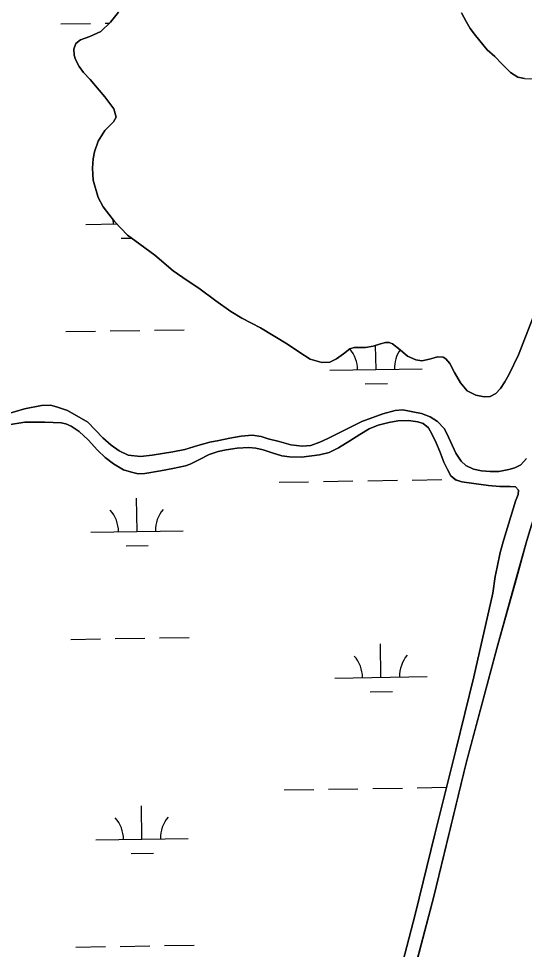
# Model space of a CAD drawing. Extents: x 3855477 to 3893699, y 299188 to 325115.
# Drawn here: x 3869452 to 3869999, y 314732 to 315738 of the extents above; entities that cross this region are included whole.
import ezdxf

# ---------------------------------------------------------------- set-up
doc = ezdxf.new("R2010")
doc.units = 0
doc.layers.add('V-TOPO-SHOR', color=7, linetype='Continuous')
doc.layers.add('V-WETL-SWMP', color=7, linetype='Continuous')

msp = doc.modelspace()

# ---------------------------------------------------------------- linework, layer by layer
at = {"layer": 'V-TOPO-SHOR'}
for points in [[(3870156, 315759.5), (3870141.1, 315691), (3870119, 315613.8), (3870108, 315568.4), (3870096.3, 315514.3), (3870093.9, 315490), (3870091.3, 315472.1), (3870089, 315464.2), (3870084.9, 315454.6), (3870079.1, 315439.9), (3870069.6, 315417.6), (3870055.9, 315368.6), (3870043.1, 315319.8), (3870024.3, 315252.6), (3870015.2, 315217.7), (3870010, 315200), (3870005.4, 315185.1), (3870001.4, 315171.8), (3869991.1, 315134.6), (3869970.1, 315059.1), (3869936.4, 314933.8), (3869901.4, 314789.4), (3869863.8, 314646.4)], [(3870008.8, 315415.8), (3869993.1, 315375.1), (3869982.6, 315353.4), (3869978.2, 315345.6), (3869973.5, 315338.7), (3869968.6, 315333), (3869962.4, 315330), (3869956.1, 315329.4), (3869946.8, 315331.2), (3869937.7, 315335.9), (3869930.3, 315344.8), (3869924, 315356), (3869918.8, 315365.5), (3869914.6, 315370.5), (3869911.4, 315372.3), (3869905.5, 315372.7), (3869901.9, 315371.8), (3869896.7, 315370.1), (3869888.6, 315368.6), (3869882, 315369.5), (3869873, 315373.4), (3869865.1, 315380.5), (3869856.6, 315387), (3869853, 315388.3), (3869849.1, 315388.2), (3869843.6, 315387), (3869835.9, 315384.3), (3869827.7, 315382.9), (3869821.4, 315383), (3869815.1, 315382.9), (3869810.6, 315381.3), (3869803.6, 315376.2), (3869796.1, 315370.5), (3869788.9, 315366.9), (3869780.3, 315366.8), (3869767.7, 315370.4), (3869756.5, 315377.5), (3869743.2, 315386.6), (3869713.9, 315404.2), (3869704.2, 315409.3), (3869693.7, 315414.7), (3869681.8, 315421.8), (3869665.7, 315433.2), (3869647.1, 315447.1), (3869634.7, 315455.2), (3869619.6, 315465.6), (3869599.6, 315482.6), (3869583.5, 315494.5), (3869570.1, 315504.4), (3869555.8, 315518.9), (3869543.8, 315534.9), (3869538.3, 315545), (3869532.7, 315563.6), (3869532.2, 315576.6), (3869532.7, 315586.7), (3869534.2, 315594.5), (3869538.4, 315605.9), (3869545.6, 315617.4), (3869550.9, 315622.8), (3869555, 315626.9), (3869557.7, 315631.9), (3869555.4, 315640.9), (3869545.5, 315653.8), (3869539.2, 315661.2), (3869529.6, 315672.6), (3869522.5, 315680), (3869517.7, 315686.7), (3869513.9, 315694.1), (3869512.2, 315698.9), (3869511.8, 315705.4), (3869514.1, 315711.3), (3869519.3, 315715.5), (3869529.3, 315719.1), (3869541.2, 315724.6), (3869551.7, 315734.4), (3869560.4, 315745.3)], [(3869931.4, 315744.8), (3869936.3, 315735.2), (3869940.7, 315727.7), (3869946.5, 315720.1), (3869959.2, 315704.8), (3869967.3, 315697.4), (3869975.1, 315689.6), (3869984.4, 315680.3), (3869992.4, 315675.2), (3869999.6, 315673.6), (3870006.2, 315673.2), (3870018.2, 315673.8), (3870028.3, 315673.3), (3870044.8, 315671.7), (3870052.2, 315669.7), (3870056.2, 315667.7)], [(3869439.2, 315310.9), (3869458.5, 315316.5), (3869477, 315320.1), (3869486.6, 315320.5), (3869493.2, 315318.9), (3869505.1, 315314.7), (3869527, 315302), (3869543.2, 315285.2), (3869552.3, 315277.3), (3869561, 315271.1), (3869570.9, 315266.6), (3869584.2, 315265.2), (3869596.6, 315266.4), (3869618.9, 315270), (3869632.1, 315272.8), (3869646.1, 315276.9), (3869659.1, 315280.5), (3869668.8, 315282.2), (3869680.8, 315284.8), (3869693.1, 315286.9), (3869704.9, 315288.2), (3869714.5, 315286.7), (3869722.3, 315284.3), (3869734.3, 315281.1), (3869746.9, 315277.8), (3869758.9, 315276.1), (3869768.5, 315276.8), (3869778.2, 315280.4), (3869786.8, 315284.5), (3869823.5, 315302.8), (3869846.2, 315311.1), (3869859.8, 315314.9), (3869867.8, 315315.5), (3869878.8, 315313.5)], [(3869878.8, 315313.5), (3869888.2, 315311.6), (3869897.6, 315308.1), (3869905.4, 315303), (3869912.5, 315295.3), (3869915.6, 315289.9), (3869925.4, 315268.8), (3869931.1, 315259.9), (3869936.1, 315255.5), (3869944.5, 315251.5), (3869952.9, 315249.7), (3869962.3, 315248.7), (3869971.7, 315249), (3869982.7, 315250.9), (3869989.2, 315252.9), (3869995.7, 315256.2), (3870001.8, 315263)], [(3869581.4, 315246.5), (3869574.5, 315248), (3869565.8, 315250.8), (3869554.9, 315257.1), (3869545.7, 315264.1), (3869537.6, 315272), (3869527.4, 315282.9), (3869517.7, 315292.1), (3869508.9, 315298), (3869503.2, 315300.4), (3869498.2, 315301.6), (3869489.7, 315301.8), (3869480.5, 315302.3), (3869459, 315302.1), (3869441.1, 315299.2)], [(3869861, 314692.4), (3869881.3, 314770), (3869902.5, 314857), (3869925.3, 314947.7), (3869944.6, 315027), (3869965.2, 315117.2), (3869968, 315135.5), (3869969.9, 315145.4), (3869973.2, 315161.3), (3869977.2, 315175.3), (3869989.9, 315216.9), (3869992.8, 315224.1), (3869993.1, 315228.8), (3869989.8, 315232.4), (3869984.1, 315232.6), (3869972.8, 315232.6), (3869960.7, 315233.8), (3869944.9, 315235.7), (3869931.9, 315237.7), (3869925.1, 315239.7), (3869920, 315244.1), (3869916.1, 315251), (3869912.3, 315259), (3869908, 315270.3), (3869904.1, 315279.7), (3869899.8, 315288.9), (3869895.7, 315296), (3869889.9, 315300.8), (3869884.1, 315302.7), (3869874.2, 315304), (3869862.4, 315303.5), (3869852.8, 315301.7), (3869841.2, 315298.9), (3869831.6, 315295), (3869821.4, 315288.9), (3869810.5, 315282.1), (3869798.2, 315274.6), (3869788.1, 315269.3), (3869777.9, 315266.9), (3869758.3, 315264.2), (3869745.3, 315264.6), (3869736.9, 315265.9), (3869726.4, 315269.2), (3869716.9, 315272.4), (3869708.9, 315274.2), (3869701.2, 315274.9), (3869688.8, 315273.9), (3869676.7, 315272.4), (3869668.3, 315270.4), (3869658.5, 315267.2), (3869647.9, 315261.9), (3869637.8, 315256.7), (3869632.9, 315255.1), (3869619.2, 315252.1), (3869605.7, 315249.6), (3869588.6, 315246.8), (3869581.4, 315246.5)]]:
    msp.add_lwpolyline(points, dxfattribs=at)
at = {"layer": 'V-WETL-SWMP'}
for p, q in [((3869497.9, 315732.7), (3869529.9, 315733.2)), ((3869545.9, 315733.5), (3869550.8, 315733.5)), ((3869524.9, 315515.8), (3869558.3, 315516.4)), ((3869563.1, 315501), (3869574.4, 315501.2)), ((3869503.4, 315400.1), (3869535.4, 315400.6)), ((3869551.4, 315400.8), (3869583.4, 315401.4)), ((3869599.4, 315401.6), (3869631.3, 315402.1)), ((3869838.9, 315359.1), (3869838.5, 315385.2)), ((3869788.9, 315358.3), (3869888.9, 315359.9)), ((3869827.2, 315343.5), (3869851.2, 315343.8)), ((3869734, 315237.3), (3869766, 315237.8)), ((3869782, 315238.1), (3869814, 315238.6)), ((3869830, 315238.9), (3869862, 315239.4)), ((3869878, 315239.6), (3869910, 315240.2)), ((3869580.3, 315184), (3869579.7, 315220)), ((3869530.3, 315183.2), (3869630.3, 315184.8)), ((3869568.5, 315168.4), (3869592.5, 315168.8)), ((3869508.8, 315067.4), (3869540.8, 315067.9)), ((3869556.8, 315068.2), (3869588.8, 315068.7)), ((3869604.8, 315069), (3869636.8, 315069.5)), ((3869844.3, 315026.5), (3869843.7, 315062.4)), ((3869794.3, 315025.6), (3869894.3, 315027.3)), ((3869832.6, 315010.8), (3869856.6, 315011.2)), ((3869739.5, 314904.7), (3869771.5, 314905.2)), ((3869787.5, 314905.4), (3869819.4, 314906)), ((3869835.4, 314906.2), (3869867.4, 314906.7)), ((3869883.4, 314907), (3869915.2, 314907.5)), ((3869585.7, 314851.4), (3869585.1, 314887.4)), ((3869535.7, 314850.6), (3869635.7, 314852.2)), ((3869574, 314835.8), (3869598, 314836.2)), ((3869514.2, 314734.8), (3869546.2, 314735.3)), ((3869562.2, 314735.6), (3869594.2, 314736.1)), ((3869610.2, 314736.4), (3869642.2, 314736.9))]:
    msp.add_line(p, q, dxfattribs=at)
for points in [[(3869560.4, 315745.3), (3869551.7, 315734.4), (3869541.2, 315724.6), (3869529.3, 315719.1), (3869519.3, 315715.5), (3869514.1, 315711.3), (3869511.8, 315705.4), (3869512.2, 315698.9), (3869513.9, 315694.1), (3869517.7, 315686.7), (3869522.5, 315680), (3869529.6, 315672.6), (3869539.2, 315661.2), (3869545.5, 315653.8), (3869555.4, 315640.9), (3869557.7, 315631.9), (3869555, 315626.9), (3869550.9, 315622.8), (3869545.6, 315617.4), (3869538.4, 315605.9), (3869534.2, 315594.5), (3869532.7, 315586.7), (3869532.2, 315576.6), (3869532.7, 315563.6), (3869538.3, 315545), (3869543.8, 315534.9), (3869555.8, 315518.9), (3869570.1, 315504.4), (3869583.5, 315494.5), (3869599.6, 315482.6), (3869619.6, 315465.6), (3869634.7, 315455.2), (3869647.1, 315447.1), (3869665.7, 315433.2), (3869681.8, 315421.8)], [(3869999.6, 315673.6), (3869992.4, 315675.2), (3869984.4, 315680.3), (3869975.1, 315689.6), (3869967.3, 315697.4), (3869959.2, 315704.8), (3869946.5, 315720.1), (3869940.7, 315727.7), (3869936.3, 315735.2), (3869931.4, 315744.8)], [(3869863.7, 314646.3), (3869901.3, 314789.4), (3869936.3, 314933.7), (3869970, 315059), (3869991, 315134.6), (3870001.3, 315171.8), (3870005.2, 315185.1), (3870009.9, 315200), (3870015.1, 315217.6), (3870024.2, 315252.5), (3870043, 315319.8), (3870055.8, 315368.6), (3870069.5, 315417.5), (3870079, 315439.8), (3870084.8, 315454.5), (3870088.9, 315464.2), (3870091.2, 315472.1), (3870093.7, 315489.9)], [(3869681.8, 315421.8), (3869693.7, 315414.7), (3869704.2, 315409.3), (3869713.9, 315404.2), (3869743.2, 315386.6), (3869756.5, 315377.5), (3869767.7, 315370.4), (3869780.3, 315366.8), (3869788.9, 315366.9), (3869796.1, 315370.5), (3869803.6, 315376.2), (3869810.6, 315381.3), (3869815.1, 315382.9), (3869821.4, 315383), (3869827.7, 315382.9), (3869835.9, 315384.3), (3869843.6, 315387), (3869849.1, 315388.2), (3869853, 315388.3), (3869856.6, 315387), (3869865.1, 315380.5), (3869873, 315373.4), (3869882, 315369.5), (3869888.6, 315368.6), (3869896.7, 315370.1), (3869901.9, 315371.8), (3869905.5, 315372.7), (3869911.4, 315372.3), (3869914.6, 315370.5), (3869918.8, 315365.5), (3869924, 315356), (3869930.3, 315344.8), (3869937.7, 315335.9), (3869946.8, 315331.2), (3869956.1, 315329.4), (3869962.4, 315330), (3869968.6, 315333), (3869973.5, 315338.7), (3869978.2, 315345.6), (3869982.6, 315353.4), (3869993.1, 315375.1), (3870008.8, 315415.8)], [(3870001.8, 315263), (3869995.7, 315256.2), (3869989.2, 315252.9), (3869982.7, 315250.9), (3869971.7, 315249), (3869962.3, 315248.7), (3869952.9, 315249.7), (3869944.5, 315251.5), (3869936.1, 315255.5), (3869931.1, 315259.9), (3869925.4, 315268.8), (3869915.6, 315289.9), (3869912.5, 315295.3), (3869905.4, 315303), (3869897.6, 315308.1), (3869888.2, 315311.6), (3869878.8, 315313.5), (3869867.8, 315315.5), (3869859.8, 315314.9), (3869846.2, 315311.1), (3869823.5, 315302.8), (3869786.8, 315284.5), (3869778.2, 315280.4), (3869768.5, 315276.8), (3869758.9, 315276.1), (3869746.9, 315277.8), (3869734.3, 315281.1), (3869722.3, 315284.3), (3869714.5, 315286.7), (3869704.9, 315288.2), (3869693.1, 315286.9), (3869680.8, 315284.8), (3869668.8, 315282.2), (3869659.1, 315280.5), (3869646.1, 315276.9), (3869632.1, 315272.8), (3869618.9, 315270), (3869596.6, 315266.4), (3869584.2, 315265.2), (3869570.9, 315266.6), (3869561, 315271.1), (3869552.3, 315277.3), (3869543.2, 315285.2), (3869527, 315302), (3869505.1, 315314.7), (3869493.2, 315318.9), (3869486.6, 315320.5), (3869477, 315320.1), (3869458.5, 315316.5), (3869439.2, 315310.9)], [(3869441.1, 315299.2), (3869459, 315302.1), (3869480.5, 315302.3), (3869489.7, 315301.8), (3869498.2, 315301.6), (3869503.2, 315300.4), (3869508.9, 315298), (3869517.7, 315292.1), (3869527.4, 315282.9), (3869537.6, 315272), (3869545.7, 315264.1), (3869554.9, 315257.1), (3869565.8, 315250.8), (3869574.5, 315248), (3869581.4, 315246.5), (3869588.6, 315246.8), (3869605.7, 315249.6), (3869619.2, 315252.1), (3869632.9, 315255.1), (3869637.8, 315256.7), (3869647.9, 315261.9), (3869658.5, 315267.2), (3869668.3, 315270.4), (3869676.7, 315272.4), (3869688.8, 315273.9), (3869701.2, 315274.9), (3869708.9, 315274.2), (3869716.9, 315272.4), (3869726.4, 315269.2), (3869736.9, 315265.9), (3869745.3, 315264.6), (3869758.3, 315264.2), (3869777.9, 315266.9), (3869788.1, 315269.3), (3869798.2, 315274.6), (3869810.5, 315282.1), (3869821.4, 315288.9), (3869831.6, 315295), (3869841.2, 315298.9), (3869852.8, 315301.7), (3869862.4, 315303.5), (3869874.2, 315304), (3869884.1, 315302.7), (3869889.9, 315300.8), (3869895.7, 315296), (3869899.8, 315288.9), (3869904.1, 315279.7), (3869908, 315270.3), (3869912.3, 315259), (3869916.1, 315251), (3869920, 315244.1), (3869925, 315239.7), (3869931.9, 315237.7), (3869944.9, 315235.7), (3869960.7, 315233.8), (3869972.8, 315232.6), (3869984.1, 315232.6), (3869989.8, 315232.4), (3869993.1, 315228.8), (3869992.8, 315224.1), (3869989.9, 315216.9), (3869977.2, 315175.3), (3869973.2, 315161.3), (3869969.9, 315145.4), (3869968, 315135.5), (3869965.2, 315117.2), (3869944.6, 315027), (3869925.3, 314947.7), (3869902.5, 314857), (3869881.3, 314770), (3869861, 314692.4)]]:
    msp.add_lwpolyline(points, dxfattribs=at)
for centre, start, end in [((3869519.6, 315516.2), 0.1615, 6.8618), ((3869783.7, 315358.7), 0.1615, 40.0197), ((3869894.1, 315360.5), 145.4364, 181.7052), ((3869525.1, 315183.6), 0.1615, 41.7052), ((3869635.5, 315185.4), 140.1615, 181.7052), ((3869899.6, 315027.8), 140.1615, 181.7052), ((3869789.1, 315026), 0.1615, 41.7052), ((3869530.5, 314851), 0.1615, 41.7052), ((3869640.9, 314852.8), 140.1615, 181.7052)]:
    msp.add_arc(centre, 35.2, start, end, dxfattribs=at)

doc.saveas('drawing.dxf')
